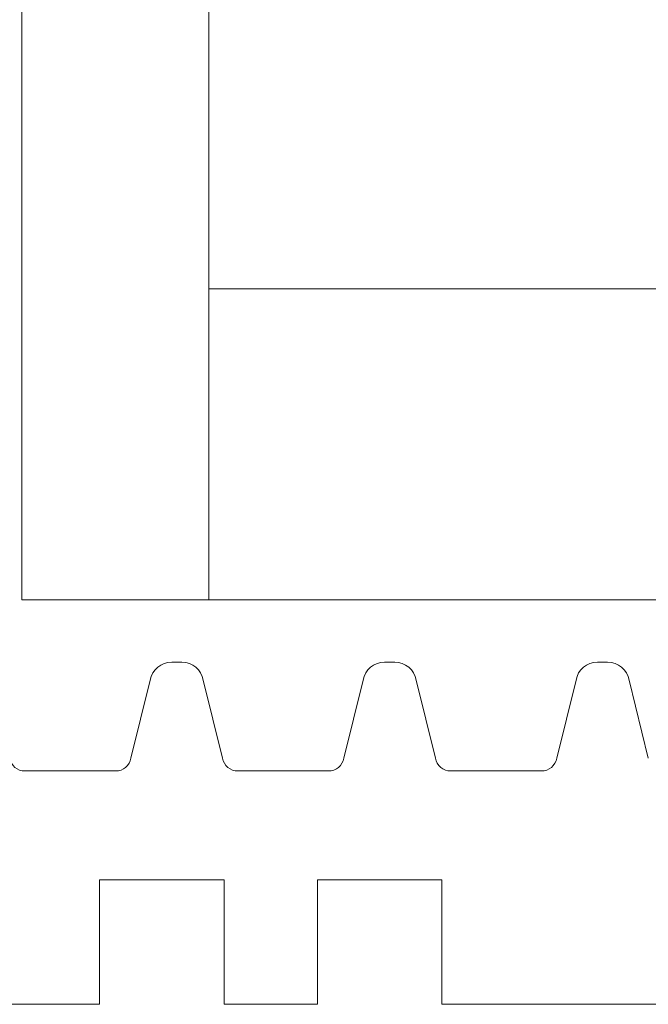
# Model space of a CAD drawing. Header units: metres. Extents: x 1316.5 to 1415.3, y -94.1 to -52.
# Tile 732 of 1056: x 1393.1705 to 1393.1907, y -70.1983 to -70.1667. Entities that reach past the tile are written whole.
import ezdxf

# ---------------------------------------------------------------- set-up
doc = ezdxf.new("R2010")
doc.units = ezdxf.units.M
doc.linetypes.add('AUSGEZOGEN', pattern=[0])
doc.layers.add('XR$1$Logos', color=255, linetype='AUSGEZOGEN', lineweight=13)

msp = doc.modelspace()

# ---------------------------------------------------------------- linework, layer by layer
at = {"layer": 'XR$1$Logos', "color": 255, "linetype": 'AUSGEZOGEN', "lineweight": 13, "transparency": 33554687}
for p, q in [((1393.176605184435, -70.18533826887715), (1393.176605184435, -69.24409643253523)), ((1393.192605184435, -70.17533826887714), (1393.176605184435, -70.17533826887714)), ((1393.175416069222, -70.18733788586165), (1393.175741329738, -70.18733788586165)), ((1393.182256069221, -70.18733788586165), (1393.182581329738, -70.18733788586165)), ((1393.189096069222, -70.18733788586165), (1393.189421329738, -70.18733788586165)), ((1393.174108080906, -70.19042471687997), (1393.174726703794, -70.1879163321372)), ((1393.176430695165, -70.1879163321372), (1393.177049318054, -70.19042471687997)), ((1393.180948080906, -70.19042471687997), (1393.181566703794, -70.1879163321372)), ((1393.183270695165, -70.1879163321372), (1393.183889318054, -70.19042471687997)), ((1393.187788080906, -70.19042471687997), (1393.188406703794, -70.1879163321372)), ((1393.190110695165, -70.1879163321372), (1393.190729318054, -70.19042471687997)), ((1393.170701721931, -70.19083789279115), (1393.173615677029, -70.19083789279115)), ((1393.177541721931, -70.19083789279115), (1393.180455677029, -70.19083789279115)), ((1393.18438172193, -70.19083789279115), (1393.187295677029, -70.19083789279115))]:
    msp.add_line(p, q, dxfattribs=at)
for points in [[(1393.198605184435, -69.24409643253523), (1393.198605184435, -70.12133826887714), (1393.198605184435, -70.18533826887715), (1393.170605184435, -70.18533826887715), (1393.170605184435, -69.24409643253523)], [(1393.196133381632, -70.19833788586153), (1393.18409869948, -70.19833788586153), (1393.18409869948, -70.19433788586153), (1393.18009869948, -70.19433788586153), (1393.18009869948, -70.19833788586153), (1393.17709869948, -70.19833788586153), (1393.17709869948, -70.19433788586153), (1393.17309869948, -70.19433788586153), (1393.17309869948, -70.19833788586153), (1393.17009869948, -70.19833788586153), (1393.17009869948, -70.19433788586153), (1393.16609869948, -70.19433788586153), (1393.16609869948, -70.19833788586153), (1393.16309869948, -70.19833788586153), (1393.16309869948, -70.19433788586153), (1393.15909869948, -70.19433788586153), (1393.15909869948, -70.19833788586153), (1393.15609869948, -70.19833788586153), (1393.15609869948, -70.19433788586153), (1393.15209869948, -70.19433788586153), (1393.15209869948, -70.19833788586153)]]:
    msp.add_lwpolyline(points, dxfattribs=at)
for centre, radius, start, end in [((1393.175416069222, -70.1880378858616), 0.0007000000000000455, 90, 169.9999999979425), ((1393.175741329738, -70.1880378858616), 0.0007000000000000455, 10.0000000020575, 90), ((1393.182256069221, -70.1880378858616), 0.0007000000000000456, 90, 169.9999999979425), ((1393.182581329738, -70.1880378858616), 0.0007000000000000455, 10.0000000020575, 90), ((1393.189096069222, -70.1880378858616), 0.0007000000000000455, 90, 169.9999999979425), ((1393.189421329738, -70.1880378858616), 0.0007000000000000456, 9.999999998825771, 90), ((1393.170701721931, -70.19033789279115), 0.0005, 190.000000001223, 270), ((1393.173615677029, -70.19033789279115), 0.0005, 270, 349.999999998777), ((1393.177541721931, -70.19033789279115), 0.0005, 190.000000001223, 270), ((1393.180455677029, -70.19033789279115), 0.0005, 270, 349.999999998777), ((1393.18438172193, -70.19033789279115), 0.0005, 190.000000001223, 270), ((1393.187295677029, -70.19033789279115), 0.0005, 270, 349.999999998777)]:
    msp.add_arc(centre, radius, start, end, dxfattribs=at)

doc.saveas('drawing.dxf')
